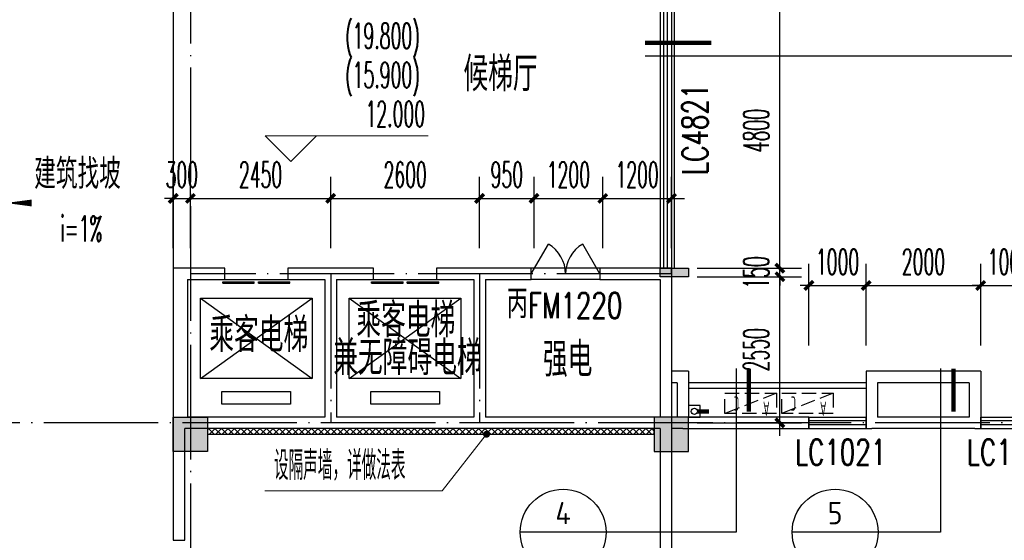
# Model space of a CAD drawing. Extents: x 1779708 to 7299578, y -1121471 to 88434.
# Tile 376 of 656: x 4757336 to 4774529, y -1037993 to -1028906. Entities that reach past the tile are written whole.
import ezdxf
from ezdxf.enums import TextEntityAlignment as Align

# ---------------------------------------------------------------- set-up
doc = ezdxf.new("R2010")
doc.units = 0
doc.header["$LTSCALE"] = 1000
doc.header["$MEASUREMENT"] = 0
doc.linetypes.add('DASH', pattern=[0.35, 0.25, -0.1])
doc.linetypes.add('DOTE', pattern=[2.42, 2, -0.2, 0.02, -0.2])
doc.layers.get('0').update_dxf_attribs({"linetype": 'CONTINUOUS'})
doc.layers.get('Defpoints').update_dxf_attribs({"linetype": 'CONTINUOUS'})
for name, color, linetype in [('11111111111111111111111111111', 50, 'DASH'), ('a-dims', 7, 'CONTINUOUS'), ('DIM_IDEN', 3, 'CONTINUOUS'), ('DIM_SYMB', 3, 'CONTINUOUS'), ('DIM_污水', 3, 'CONTINUOUS'), ('DOTE', 1, 'DOTE'), ('EVTR', 2, 'CONTINUOUS'), ('FUR', 9, 'CONTINUOUS'), ('P_PS_DIM', 1, 'CONTINUOUS'), ('PIPE-雨水', 4, 'CONTINUOUS'), ('PUB_DIM', 3, 'CONTINUOUS'), ('PUB_TEXT', 7, 'CONTINUOUS'), ('SPACE', 7, 'CONTINUOUS'), ('WALL', 255, 'CONTINUOUS'), ('WINDOW', 2, 'CONTINUOUS'), ('WINDOW_TEXT', 7, 'CONTINUOUS'), ('修改', 6, 'CONTINUOUS'), ('墙柱', 2, 'CONTINUOUS'), ('室外构件', 4, 'CONTINUOUS'), ('栏杆', 6, 'CONTINUOUS'), ('看线', 3, 'CONTINUOUS'), ('空调机位表示', 70, 'CONTINUOUS')]:
    doc.layers.add(name, color=color, linetype=linetype)
doc.layers.add('DIM_ELEV', color=3, linetype='CONTINUOUS', lineweight=13)
doc.styles.add('_TCH_DIM', font='SIMPLEX.shx', dxfattribs={"width": 0.7, "bigfont": 'GBCBIG.shx'})
doc.styles.add('_TCH_DIM_T3', font='SIMPLEX.shx', dxfattribs={"width": 0.494118, "bigfont": 'GBCBIG.shx'})
doc.styles.add('_TCH_SPACE', font='SIMPLEX', dxfattribs={"height": 5, "bigfont": 'GBCBIG'})
doc.styles.add('_TCH_WINDOW', font='SIMPLEX', dxfattribs={"height": 3.5, "bigfont": 'GBCBIG'})
doc.styles.get("Standard").update_dxf_attribs({"font": 'GBENOR', "bigfont": 'GBCBIG'})
doc.dimstyles.new('_TCH_ARCH&&150', dxfattribs={"dimtxt": 446.25, "dimasz": 150, "dimexe": 375, "dimexo": 450, "dimgap": 189.375, "dimtad": 1, "dimdec": 0, "dimzin": 0, "dimdsep": 46, "dimtxsty": '_TCH_DIM_T3', "dimblk": 'ARCHTICK', "dimcen": 0.09, "dimdle": 225, "dimclrt": 7, "dimazin": 2, "dimtfac": 1, "dimtdec": 0, "dimtix": 1, "dimtmove": 2, "dimatfit": 3, "dimfxl": 250, "dimtolj": 1, "dimtzin": 0, "dimarcsym": 0})

# ---------------------------------------------------------------- blocks, each defined once
blk = doc.blocks.new('A$C159220C3')
at = {"layer": 'DOTE'}
for p, q in [((68000, 149200), (68000, 7200)), ((76400, 149200), (76400, 7200)), ((86800, 34100), (59600, 34100))]:
    blk.add_line(p, q, dxfattribs=at)
blk = doc.blocks.new('A$C606A0922')
at = {"layer": '墙柱'}
h = blk.add_hatch(color=256, dxfattribs=at)
h.paths.add_polyline_path([(24950, 87000), (25450, 87000), (25450, 87500), (24950, 87500)])
h.paths.add_polyline_path([(66900, 125200), (67500, 125200), (67500, 124600), (66900, 124600)])
h.paths.add_polyline_path([(16600, 125200), (17100, 125200), (17100, 124700), (16600, 124700)])
h.paths.add_polyline_path([(27130, 122900), (27130, 122600), (26430, 122600), (26430, 122900)])
h.paths.add_polyline_path([(54500, 138000), (55000, 138000), (55000, 137500), (54500, 137500)])
h.paths.add_polyline_path([(16600, 87000), (17100, 87000), (17100, 87500), (16600, 87500)])
h.paths.add_polyline_path([(42000, 96300), (42500, 96300), (42500, 96800), (42000, 96800)])
h.paths.add_polyline_path([(58500, 105100), (59000, 105100), (59000, 105600), (58500, 105600)])
h.paths.add_polyline_path([(13000, 93250), (13500, 93250), (13500, 93750), (13000, 93750)])
h.paths.add_polyline_path([(66700, 100900), (67200, 100900), (67200, 101400), (66700, 101400)])
h.paths.add_polyline_path([(20700, 118600), (21200, 118600), (21200, 118100), (20700, 118100)])
h.paths.add_polyline_path([(20700, 112000), (21200, 112000), (21200, 111500), (20700, 111500)])
h.paths.add_polyline_path([(13000, 106150), (13500, 106150), (13500, 105650), (13000, 105650)])
h.paths.add_polyline_path([(20700, 99800), (21200, 99800), (21200, 100300), (20700, 100300)])
h.paths.add_polyline_path([(13000, 87000), (13500, 87000), (13500, 87500), (13000, 87500)])
h.paths.add_polyline_path([(74900, 125200), (75600, 125200), (75600, 124600), (74900, 124600)])
h.paths.add_polyline_path([(54900, 113500), (54400, 113500), (54400, 113000), (54900, 113000)])
h.paths.add_polyline_path([(74900, 96300), (75600, 96300), (75600, 96800), (74900, 96800)])
h.paths.add_polyline_path([(500, 93250), (1000, 93250), (1000, 93750), (500, 93750)])
h.paths.add_polyline_path([(500, 106150), (1000, 106150), (1000, 105650), (500, 105650)])
h.paths.add_polyline_path([(8400, 125200), (8900, 125200), (8900, 124700), (8400, 124700)])
h.paths.add_polyline_path([(66900, 113600), (67500, 113600), (67500, 113000), (66900, 113000)])
h.paths.add_polyline_path([(74900, 113000), (75600, 113000), (75600, 113600), (74900, 113600)])
h.paths.add_polyline_path([(58500, 113000), (59100, 113000), (59100, 113600), (58500, 113600)])
h.paths.add_polyline_path([(66700, 105100), (67200, 105100), (67200, 105600), (66700, 105600)])
h.paths.add_polyline_path([(54400, 105100), (54900, 105100), (54900, 105600), (54400, 105600)])
h.paths.add_polyline_path([(50150, 125200), (50650, 125200), (50650, 124700), (50150, 124700)])
h.paths.add_polyline_path([(46200, 87000), (46700, 87000), (46700, 87500), (46200, 87500)])
h.paths.add_polyline_path([(42500, 99800), (42000, 99800), (42000, 100300), (42500, 100300)])
h.paths.add_polyline_path([(42500, 87000), (42000, 87000), (42000, 87500), (42500, 87500)])
h.paths.add_polyline_path([(24900, 99800), (25400, 99800), (25400, 100300), (24900, 100300)])
h.paths.add_polyline_path([(20700, 106150), (21200, 106150), (21200, 105650), (20700, 105650)])
h.paths.add_polyline_path([(13000, 100300), (13500, 100300), (13500, 99800), (13000, 99800)])
h.paths.add_polyline_path([(16600, 112000), (17100, 112000), (17100, 111500), (16600, 111500)])
h.paths.add_polyline_path([(8200, 112000), (8700, 112000), (8700, 111500), (8200, 111500)])
h.paths.add_polyline_path([(500, 112000), (1000, 112000), (1000, 111500), (500, 111500)])
h.paths.add_polyline_path([(16600, 118600), (17100, 118600), (17100, 118100), (16600, 118100)])
h.paths.add_polyline_path([(8400, 118700), (8900, 118700), (8900, 118100), (8400, 118100)])
h.paths.add_polyline_path([(74900, 99500), (75600, 99500), (75600, 100000), (74900, 100000)])
h.paths.add_polyline_path([(75100, 87000), (75600, 87000), (75600, 87500), (75100, 87500)])
h.paths.add_polyline_path([(66900, 96200), (67500, 96200), (67500, 96800), (66900, 96800)])
h.paths.add_polyline_path([(66950, 87000), (67450, 87000), (67450, 87500), (66950, 87500)])
h.paths.add_polyline_path([(58500, 96200), (59100, 96200), (59100, 96800), (58500, 96800)])
h.paths.add_polyline_path([(58550, 87000), (59050, 87000), (59050, 87500), (58550, 87500)])
h.paths.add_polyline_path([(50150, 99800), (50650, 99800), (50650, 100300), (50150, 100300)])
h.paths.add_polyline_path([(50150, 96300), (50650, 96300), (50650, 96800), (50150, 96800)])
h.paths.add_polyline_path([(50150, 87000), (50650, 87000), (50650, 87500), (50150, 87500)])
h.paths.add_polyline_path([(33100, 99800), (33600, 99800), (33600, 100300), (33100, 100300)])
h.paths.add_polyline_path([(33100, 96300), (33600, 96300), (33600, 96800), (33100, 96800)])
h.paths.add_polyline_path([(24900, 96300), (25400, 96300), (25400, 96800), (24900, 96800)])
h.paths.add_polyline_path([(500, 99800), (1000, 99800), (1000, 100300), (500, 100300)])
h.paths.add_polyline_path([(16600, 96300), (17100, 96300), (17100, 96800), (16600, 96800)])
h.paths.add_polyline_path([(33100, 87000), (33600, 87000), (33600, 87500), (33100, 87500)])
h.paths.add_polyline_path([(500, 87000), (1000, 87000), (1000, 87500), (500, 87500)])
h.paths.add_polyline_path([(74900, 128700), (75600, 128700), (75600, 128200), (74900, 128200)])
h.paths.add_polyline_path([(74900, 138000), (75600, 138000), (75600, 137500), (74900, 137500)])
h.paths.add_polyline_path([(66950, 128700), (67450, 128700), (67450, 128200), (66950, 128200)])
h.paths.add_polyline_path([(66950, 138000), (67450, 138000), (67450, 137500), (66950, 137500)])
h.paths.add_polyline_path([(58500, 125200), (59100, 125200), (59100, 124600), (58500, 124600)])
h.paths.add_polyline_path([(58550, 128700), (59050, 128700), (59050, 128200), (58550, 128200)])
h.paths.add_polyline_path([(58550, 138000), (59050, 138000), (59050, 137500), (58550, 137500)])
h.paths.add_polyline_path([(50150, 128700), (50650, 128700), (50650, 128200), (50150, 128200)])
h.paths.add_polyline_path([(50150, 138000), (50650, 138000), (50650, 137500), (50150, 137500)])
h.paths.add_polyline_path([(42000, 125200), (42500, 125200), (42500, 124700), (42000, 124700)])
h.paths.add_polyline_path([(42000, 128700), (42500, 128700), (42500, 128200), (42000, 128200)])
h.paths.add_polyline_path([(33100, 125200), (33600, 125200), (33600, 124700), (33100, 124700)])
h.paths.add_polyline_path([(25060, 125200), (25660, 125200), (25660, 124800), (25060, 124800)])
h.paths.add_polyline_path([(33100, 128700), (33600, 128700), (33600, 128200), (33100, 128200)])
h.paths.add_polyline_path([(24950, 128700), (25450, 128700), (25450, 128200), (24950, 128200)])
h.paths.add_polyline_path([(0, 125500), (700, 125500), (700, 125000), (0, 125000)])
h.paths.add_polyline_path([(0, 128700), (700, 128700), (700, 128200), (0, 128200)])
h.paths.add_polyline_path([(8150, 128700), (8650, 128700), (8650, 128200), (8150, 128200)])
h.paths.add_polyline_path([(16550, 128700), (17050, 128700), (17050, 128200), (16550, 128200)])
h.paths.add_polyline_path([(42000, 138000), (42500, 138000), (42500, 137500), (42000, 137500)])
h.paths.add_polyline_path([(33100, 138000), (33600, 138000), (33600, 137500), (33100, 137500)])
h.paths.add_polyline_path([(24950, 138000), (25450, 138000), (25450, 137500), (24950, 137500)])
h.paths.add_polyline_path([(16550, 138000), (17050, 138000), (17050, 137500), (16550, 137500)])
h.paths.add_polyline_path([(8150, 138000), (8650, 138000), (8650, 137500), (8150, 137500)])
h.paths.add_polyline_path([(0, 138000), (500, 138000), (500, 137500), (0, 137500)])
h.paths.add_polyline_path([(24950, 51000), (25450, 51000), (25450, 50500), (24950, 50500)])
h.paths.add_polyline_path([(66900, 12800), (67500, 12800), (67500, 13400), (66900, 13400)])
h.paths.add_polyline_path([(16600, 12800), (17100, 12800), (17100, 13300), (16600, 13300)])
h.paths.add_polyline_path([(27130, 15100), (27130, 15400), (26430, 15400), (26430, 15100)])
h.paths.add_polyline_path([(54500, 0), (55000, 0), (55000, 500), (54500, 500)])
h.paths.add_polyline_path([(16600, 51000), (17100, 51000), (17100, 50500), (16600, 50500)])
h.paths.add_polyline_path([(42000, 41700), (42500, 41700), (42500, 41200), (42000, 41200)])
h.paths.add_polyline_path([(58500, 32900), (59000, 32900), (59000, 32400), (58500, 32400)])
h.paths.add_polyline_path([(13000, 44750), (13500, 44750), (13500, 44250), (13000, 44250)])
h.paths.add_polyline_path([(66700, 37100), (67200, 37100), (67200, 36600), (66700, 36600)])
h.paths.add_polyline_path([(20700, 19400), (21200, 19400), (21200, 19900), (20700, 19900)])
h.paths.add_polyline_path([(20700, 26000), (21200, 26000), (21200, 26500), (20700, 26500)])
h.paths.add_polyline_path([(13000, 31850), (13500, 31850), (13500, 32350), (13000, 32350)])
h.paths.add_polyline_path([(20700, 38200), (21200, 38200), (21200, 37700), (20700, 37700)])
h.paths.add_polyline_path([(13000, 51000), (13500, 51000), (13500, 50500), (13000, 50500)])
h.paths.add_polyline_path([(74900, 12800), (75600, 12800), (75600, 13400), (74900, 13400)])
h.paths.add_polyline_path([(54900, 24500), (54400, 24500), (54400, 25000), (54900, 25000)])
h.paths.add_polyline_path([(74900, 41700), (75600, 41700), (75600, 41200), (74900, 41200)])
h.paths.add_polyline_path([(500, 44750), (1000, 44750), (1000, 44250), (500, 44250)])
h.paths.add_polyline_path([(500, 31850), (1000, 31850), (1000, 32350), (500, 32350)])
h.paths.add_polyline_path([(8400, 12800), (8900, 12800), (8900, 13300), (8400, 13300)])
h.paths.add_polyline_path([(66900, 24400), (67500, 24400), (67500, 25000), (66900, 25000)])
h.paths.add_polyline_path([(74900, 25000), (75600, 25000), (75600, 24400), (74900, 24400)])
h.paths.add_polyline_path([(58500, 25000), (59100, 25000), (59100, 24400), (58500, 24400)])
h.paths.add_polyline_path([(66700, 32900), (67200, 32900), (67200, 32400), (66700, 32400)])
h.paths.add_polyline_path([(54400, 32900), (54900, 32900), (54900, 32400), (54400, 32400)])
h.paths.add_polyline_path([(50150, 12800), (50650, 12800), (50650, 13300), (50150, 13300)])
h.paths.add_polyline_path([(46200, 51000), (46700, 51000), (46700, 50500), (46200, 50500)])
h.paths.add_polyline_path([(42500, 38200), (42000, 38200), (42000, 37700), (42500, 37700)])
h.paths.add_polyline_path([(42500, 51000), (42000, 51000), (42000, 50500), (42500, 50500)])
h.paths.add_polyline_path([(24900, 38200), (25400, 38200), (25400, 37700), (24900, 37700)])
h.paths.add_polyline_path([(20700, 31850), (21200, 31850), (21200, 32350), (20700, 32350)])
h.paths.add_polyline_path([(13000, 37700), (13500, 37700), (13500, 38200), (13000, 38200)])
h.paths.add_polyline_path([(16600, 26000), (17100, 26000), (17100, 26500), (16600, 26500)])
h.paths.add_polyline_path([(8200, 26000), (8700, 26000), (8700, 26500), (8200, 26500)])
h.paths.add_polyline_path([(500, 26000), (1000, 26000), (1000, 26500), (500, 26500)])
h.paths.add_polyline_path([(16600, 19400), (17100, 19400), (17100, 19900), (16600, 19900)])
h.paths.add_polyline_path([(8400, 19300), (8900, 19300), (8900, 19900), (8400, 19900)])
h.paths.add_polyline_path([(74900, 38500), (75600, 38500), (75600, 38000), (74900, 38000)])
h.paths.add_polyline_path([(75100, 51000), (75600, 51000), (75600, 50500), (75100, 50500)])
h.paths.add_polyline_path([(66900, 41800), (67500, 41800), (67500, 41200), (66900, 41200)])
h.paths.add_polyline_path([(66950, 51000), (67450, 51000), (67450, 50500), (66950, 50500)])
h.paths.add_polyline_path([(58500, 41800), (59100, 41800), (59100, 41200), (58500, 41200)])
h.paths.add_polyline_path([(58550, 51000), (59050, 51000), (59050, 50500), (58550, 50500)])
h.paths.add_polyline_path([(50150, 38200), (50650, 38200), (50650, 37700), (50150, 37700)])
h.paths.add_polyline_path([(50150, 41700), (50650, 41700), (50650, 41200), (50150, 41200)])
h.paths.add_polyline_path([(50150, 51000), (50650, 51000), (50650, 50500), (50150, 50500)])
h.paths.add_polyline_path([(33100, 38200), (33600, 38200), (33600, 37700), (33100, 37700)])
h.paths.add_polyline_path([(33100, 41700), (33600, 41700), (33600, 41200), (33100, 41200)])
h.paths.add_polyline_path([(24900, 41700), (25400, 41700), (25400, 41200), (24900, 41200)])
h.paths.add_polyline_path([(500, 38200), (1000, 38200), (1000, 37700), (500, 37700)])
h.paths.add_polyline_path([(16600, 41700), (17100, 41700), (17100, 41200), (16600, 41200)])
h.paths.add_polyline_path([(33100, 51000), (33600, 51000), (33600, 50500), (33100, 50500)])
h.paths.add_polyline_path([(500, 51000), (1000, 51000), (1000, 50500), (500, 50500)])
h.paths.add_polyline_path([(74900, 9300), (75600, 9300), (75600, 9800), (74900, 9800)])
h.paths.add_polyline_path([(74900, 0), (75600, 0), (75600, 500), (74900, 500)])
h.paths.add_polyline_path([(66950, 9300), (67450, 9300), (67450, 9800), (66950, 9800)])
h.paths.add_polyline_path([(66950, 0), (67450, 0), (67450, 500), (66950, 500)])
h.paths.add_polyline_path([(58500, 12800), (59100, 12800), (59100, 13400), (58500, 13400)])
h.paths.add_polyline_path([(58550, 9300), (59050, 9300), (59050, 9800), (58550, 9800)])
h.paths.add_polyline_path([(58550, 0), (59050, 0), (59050, 500), (58550, 500)])
h.paths.add_polyline_path([(50150, 9300), (50650, 9300), (50650, 9800), (50150, 9800)])
h.paths.add_polyline_path([(50150, 0), (50650, 0), (50650, 500), (50150, 500)])
h.paths.add_polyline_path([(42000, 12800), (42500, 12800), (42500, 13300), (42000, 13300)])
h.paths.add_polyline_path([(42000, 9300), (42500, 9300), (42500, 9800), (42000, 9800)])
h.paths.add_polyline_path([(33100, 12800), (33600, 12800), (33600, 13300), (33100, 13300)])
h.paths.add_polyline_path([(25060, 12800), (25660, 12800), (25660, 13200), (25060, 13200)])
h.paths.add_polyline_path([(33100, 9300), (33600, 9300), (33600, 9800), (33100, 9800)])
h.paths.add_polyline_path([(24950, 9300), (25450, 9300), (25450, 9800), (24950, 9800)])
h.paths.add_polyline_path([(0, 12500), (700, 12500), (700, 13000), (0, 13000)])
h.paths.add_polyline_path([(0, 9300), (700, 9300), (700, 9800), (0, 9800)])
h.paths.add_polyline_path([(8150, 9300), (8650, 9300), (8650, 9800), (8150, 9800)])
h.paths.add_polyline_path([(16550, 9300), (17050, 9300), (17050, 9800), (16550, 9800)])
h.paths.add_polyline_path([(42000, 0), (42500, 0), (42500, 500), (42000, 500)])
h.paths.add_polyline_path([(33100, 0), (33600, 0), (33600, 500), (33100, 500)])
h.paths.add_polyline_path([(24950, 0), (25450, 0), (25450, 500), (24950, 500)])
h.paths.add_polyline_path([(16550, 0), (17050, 0), (17050, 500), (16550, 500)])
h.paths.add_polyline_path([(8150, 0), (8650, 0), (8650, 500), (8150, 500)])
h.paths.add_polyline_path([(0, 0), (500, 0), (500, 500), (0, 500)])
for points in [[(58500, 25000), (59100, 25000), (59100, 24400), (58500, 24400)], [(66900, 24400), (67500, 24400), (67500, 25000), (66900, 25000)]]:
    blk.add_lwpolyline(points, close=True, dxfattribs=at)
blk = doc.blocks.new('A$C46E9187A')
at = {"layer": '空调机位表示', "linetype": 'DASH'}
blk.add_lwpolyline([(0, 0), (0, 350), (900, 350), (900, 0)], close=True, dxfattribs=at)
blk.add_lwpolyline([(0, 0), (900, 350)], dxfattribs=at)
at = {"layer": '空调机位表示', "width": 0.6}
for s, p in [('A', (118, 145)), ('C', (651, 55))]:
    blk.add_text(s, height=250, dxfattribs=at).set_placement(p)
blk = doc.blocks.new('a1')
at = {"layer": '11111111111111111111111111111'}
for p, q in [((59122, 49136), (59122, 48936)), ((59322, 49136), (59122, 49136)), ((59322, 48936), (59322, 49136)), ((59122, 48936), (59322, 48936))]:
    blk.add_line(p, q, dxfattribs=at)
blk = doc.blocks.new('$DorLib2D$00000127')
at = {"color": 0, "linetype": 'Continuous'}
for p, q in [((-0.033, 0.795, -93.75), (-0.533, 0.795, -93.75)), ((-0.533, 0.795, -93.75), (-0.533, 0.69, -93.75)), ((-0.033, 0.795, -93.75), (-0.033, 0.69, -93.75)), ((0.033, 0.795, -93.75), (0.033, 0.69, -93.75)), ((0.533, 0.795, -93.75), (0.033, 0.795, -93.75)), ((0.533, 0.795, -93.75), (0.533, 0.69, -93.75)), ((-0.033, 0.69, -93.75), (-0.533, 0.69, -93.75)), ((0.533, 0.69, -93.75), (0.033, 0.69, -93.75)), ((0.5, 0.5, -93.75), (-0.5, 0.5, -93.75))]:
    blk.add_line(p, q, dxfattribs=at)
blk = doc.blocks.new('$DorLib2D$00000231')
at = {"color": 0}
for p, q in [((-0.5, 0), (-0.25, 0.433)), ((0.5, 0), (0.25, 0.433))]:
    blk.add_line(p, q, dxfattribs=at)
for centre, start, end in [((-0.5, 0), 0, 60), ((0.5, 0), 120, 180)]:
    blk.add_arc(centre, 0.5, start, end, dxfattribs=at)
blk = doc.blocks.new('$WINLIB2D$00000001')
at = {"color": 0}
for points in [[(-0.5, 0.5), (-0.5, -0.5)], [(-0.5, 0.5), (0.5, 0.5)], [(0.5, -0.5), (0.5, 0.5)], [(0.5, 0.1667), (-0.5, 0.1667)], [(0.5, -0.1667), (-0.5, -0.1667)], [(-0.5, -0.5), (0.5, -0.5)]]:
    blk.add_lwpolyline(points, dxfattribs=at)
blk = doc.blocks.new('_ArchTick')
at = {"color": 0, "linetype": 'ByBlock', "const_width": 0.4}
blk.add_lwpolyline([(-0.5, -0.5), (0.5, 0.5)], dxfattribs=at)
blk = doc.blocks.new('*D5615')
at = {"layer": 'Defpoints', "color": 0, "transparency": 16777216}
for p in [(4760317, -1032025), (4760017, -1033343), (4760317, -1033343)]:
    blk.add_point(p, dxfattribs=at)
at = {"layer": 'PUB_DIM', "color": 0, "lineweight": -2, "transparency": 16777216}
for p, q in [((4760017, -1032893), (4760017, -1031650)), ((4760317, -1032893), (4760317, -1031650)), ((4760017, -1032025), (4759867, -1032025)), ((4760017, -1032025), (4760317, -1032025)), ((4760317, -1032025), (4760467, -1032025))]:
    blk.add_line(p, q, dxfattribs=at)
at = {"layer": 'PUB_DIM', "color": 0, "lineweight": -2, "transparency": 16777216, "xscale": 150, "yscale": 150, "zscale": 150}
blk.add_blockref('_ArchTick', (4760017, -1032025), dxfattribs=at)
at = {"layer": 'PUB_DIM', "color": 0, "lineweight": -2, "transparency": 16777216, "xscale": 150, "yscale": 150, "zscale": 150, "rotation": 180}
blk.add_blockref('_ArchTick', (4760317, -1032025), dxfattribs=at)
at = {"layer": 'PUB_DIM', "color": 7, "transparency": 16777216, "insert": (4760167, -1031613), "char_height": 446.2, "attachment_point": 5, "style": '_TCH_DIM_T3'}
blk.add_mtext('\\A1;300', dxfattribs=at)
blk = doc.blocks.new('*D5616')
at = {"layer": 'Defpoints', "color": 0, "transparency": 16777216}
for p in [(4762767, -1032025), (4760317, -1033343), (4762767, -1033343)]:
    blk.add_point(p, dxfattribs=at)
at = {"layer": 'PUB_DIM', "color": 0, "lineweight": -2, "transparency": 16777216}
for p, q in [((4760317, -1032893), (4760317, -1031650)), ((4762767, -1032893), (4762767, -1031650)), ((4760092, -1032025), (4762992, -1032025))]:
    blk.add_line(p, q, dxfattribs=at)
at = {"layer": 'PUB_DIM', "color": 0, "lineweight": -2, "transparency": 16777216, "xscale": 150, "yscale": 150, "zscale": 150, "rotation": 180}
blk.add_blockref('_ArchTick', (4760317, -1032025), dxfattribs=at)
at = {"layer": 'PUB_DIM', "color": 0, "lineweight": -2, "transparency": 16777216, "xscale": 150, "yscale": 150, "zscale": 150}
blk.add_blockref('_ArchTick', (4762767, -1032025), dxfattribs=at)
at = {"layer": 'PUB_DIM', "color": 7, "transparency": 16777216, "insert": (4761542, -1031613), "char_height": 446.2, "attachment_point": 5, "style": '_TCH_DIM_T3'}
blk.add_mtext('\\A1;2450', dxfattribs=at)
blk = doc.blocks.new('*D5617')
at = {"layer": 'Defpoints', "color": 0, "transparency": 16777216}
for p in [(4765367, -1032025), (4762767, -1033343), (4765367, -1033343)]:
    blk.add_point(p, dxfattribs=at)
at = {"layer": 'PUB_DIM', "color": 0, "lineweight": -2, "transparency": 16777216}
for p, q in [((4762767, -1032893), (4762767, -1031650)), ((4765367, -1032893), (4765367, -1031650)), ((4762542, -1032025), (4765592, -1032025))]:
    blk.add_line(p, q, dxfattribs=at)
at = {"layer": 'PUB_DIM', "color": 0, "lineweight": -2, "transparency": 16777216, "xscale": 150, "yscale": 150, "zscale": 150, "rotation": 180}
blk.add_blockref('_ArchTick', (4762767, -1032025), dxfattribs=at)
at = {"layer": 'PUB_DIM', "color": 0, "lineweight": -2, "transparency": 16777216, "xscale": 150, "yscale": 150, "zscale": 150}
blk.add_blockref('_ArchTick', (4765367, -1032025), dxfattribs=at)
at = {"layer": 'PUB_DIM', "color": 7, "transparency": 16777216, "insert": (4764067, -1031613), "char_height": 446.2, "attachment_point": 5, "style": '_TCH_DIM_T3'}
blk.add_mtext('\\A1;2600', dxfattribs=at)
blk = doc.blocks.new('*D5618')
at = {"layer": 'Defpoints', "color": 0, "transparency": 16777216}
for p in [(4766317, -1032025), (4765367, -1033343), (4766317, -1033343)]:
    blk.add_point(p, dxfattribs=at)
at = {"layer": 'PUB_DIM', "color": 0, "lineweight": -2, "transparency": 16777216}
for p, q in [((4765367, -1032893), (4765367, -1031650)), ((4766317, -1032893), (4766317, -1031650)), ((4765142, -1032025), (4766542, -1032025))]:
    blk.add_line(p, q, dxfattribs=at)
at = {"layer": 'PUB_DIM', "color": 0, "lineweight": -2, "transparency": 16777216, "xscale": 150, "yscale": 150, "zscale": 150, "rotation": 180}
blk.add_blockref('_ArchTick', (4765367, -1032025), dxfattribs=at)
at = {"layer": 'PUB_DIM', "color": 0, "lineweight": -2, "transparency": 16777216, "xscale": 150, "yscale": 150, "zscale": 150}
blk.add_blockref('_ArchTick', (4766317, -1032025), dxfattribs=at)
at = {"layer": 'PUB_DIM', "color": 7, "transparency": 16777216, "insert": (4765842, -1031613), "char_height": 446.2, "attachment_point": 5, "style": '_TCH_DIM_T3'}
blk.add_mtext('\\A1;950', dxfattribs=at)
blk = doc.blocks.new('*D5619')
at = {"layer": 'Defpoints', "color": 0, "transparency": 16777216}
for p in [(4767517, -1032025), (4766317, -1033343), (4767517, -1033343)]:
    blk.add_point(p, dxfattribs=at)
at = {"layer": 'PUB_DIM', "color": 0, "lineweight": -2, "transparency": 16777216}
for p, q in [((4766317, -1032893), (4766317, -1031650)), ((4767517, -1032893), (4767517, -1031650)), ((4766092, -1032025), (4767742, -1032025))]:
    blk.add_line(p, q, dxfattribs=at)
at = {"layer": 'PUB_DIM', "color": 0, "lineweight": -2, "transparency": 16777216, "xscale": 150, "yscale": 150, "zscale": 150, "rotation": 180}
blk.add_blockref('_ArchTick', (4766317, -1032025), dxfattribs=at)
at = {"layer": 'PUB_DIM', "color": 0, "lineweight": -2, "transparency": 16777216, "xscale": 150, "yscale": 150, "zscale": 150}
blk.add_blockref('_ArchTick', (4767517, -1032025), dxfattribs=at)
at = {"layer": 'PUB_DIM', "color": 7, "transparency": 16777216, "insert": (4766917, -1031613), "char_height": 446.2, "attachment_point": 5, "style": '_TCH_DIM_T3'}
blk.add_mtext('\\A1;1200', dxfattribs=at)
blk = doc.blocks.new('*D5620')
at = {"layer": 'Defpoints', "color": 0, "transparency": 16777216}
for p in [(4768717, -1032025), (4767517, -1033343), (4768717, -1033343)]:
    blk.add_point(p, dxfattribs=at)
at = {"layer": 'PUB_DIM', "color": 0, "lineweight": -2, "transparency": 16777216}
for p, q in [((4767517, -1032893), (4767517, -1031650)), ((4768717, -1032893), (4768717, -1031650)), ((4767292, -1032025), (4768942, -1032025))]:
    blk.add_line(p, q, dxfattribs=at)
at = {"layer": 'PUB_DIM', "color": 0, "lineweight": -2, "transparency": 16777216, "xscale": 150, "yscale": 150, "zscale": 150, "rotation": 180}
blk.add_blockref('_ArchTick', (4767517, -1032025), dxfattribs=at)
at = {"layer": 'PUB_DIM', "color": 0, "lineweight": -2, "transparency": 16777216, "xscale": 150, "yscale": 150, "zscale": 150}
blk.add_blockref('_ArchTick', (4768717, -1032025), dxfattribs=at)
at = {"layer": 'PUB_DIM', "color": 7, "transparency": 16777216, "insert": (4768117, -1031613), "char_height": 446.2, "attachment_point": 5, "style": '_TCH_DIM_T3'}
blk.add_mtext('\\A1;1200', dxfattribs=at)
blk = doc.blocks.new('*D5701')
at = {"layer": 'Defpoints', "color": 0, "transparency": 16777216}
for p in [(4772117, -1033545), (4771117, -1035043), (4772117, -1035043)]:
    blk.add_point(p, dxfattribs=at)
at = {"layer": 'PUB_DIM', "color": 0, "lineweight": -2, "transparency": 16777216}
for p, q in [((4771117, -1034593), (4771117, -1033170)), ((4772117, -1034593), (4772117, -1033170)), ((4771117, -1033545), (4770967, -1033545)), ((4771117, -1033545), (4772117, -1033545)), ((4772117, -1033545), (4772267, -1033545))]:
    blk.add_line(p, q, dxfattribs=at)
at = {"layer": 'PUB_DIM', "color": 0, "lineweight": -2, "transparency": 16777216, "xscale": 150, "yscale": 150, "zscale": 150}
blk.add_blockref('_ArchTick', (4771117, -1033545), dxfattribs=at)
at = {"layer": 'PUB_DIM', "color": 0, "lineweight": -2, "transparency": 16777216, "xscale": 150, "yscale": 150, "zscale": 150, "rotation": 180}
blk.add_blockref('_ArchTick', (4772117, -1033545), dxfattribs=at)
at = {"layer": 'PUB_DIM', "color": 7, "transparency": 16777216, "insert": (4771617, -1033132), "char_height": 446.2, "attachment_point": 5, "style": '_TCH_DIM_T3'}
blk.add_mtext('\\A1;1000', dxfattribs=at)
blk = doc.blocks.new('*D5702')
at = {"layer": 'Defpoints', "color": 0, "transparency": 16777216}
for p in [(4774117, -1033545), (4772117, -1035043), (4774117, -1035043)]:
    blk.add_point(p, dxfattribs=at)
at = {"layer": 'PUB_DIM', "color": 0, "lineweight": -2, "transparency": 16777216}
for p, q in [((4772117, -1034593), (4772117, -1033170)), ((4774117, -1034593), (4774117, -1033170)), ((4771892, -1033545), (4774342, -1033545))]:
    blk.add_line(p, q, dxfattribs=at)
at = {"layer": 'PUB_DIM', "color": 0, "lineweight": -2, "transparency": 16777216, "xscale": 150, "yscale": 150, "zscale": 150, "rotation": 180}
blk.add_blockref('_ArchTick', (4772117, -1033545), dxfattribs=at)
at = {"layer": 'PUB_DIM', "color": 0, "lineweight": -2, "transparency": 16777216, "xscale": 150, "yscale": 150, "zscale": 150}
blk.add_blockref('_ArchTick', (4774117, -1033545), dxfattribs=at)
at = {"layer": 'PUB_DIM', "color": 7, "transparency": 16777216, "insert": (4773117, -1033132), "char_height": 446.2, "attachment_point": 5, "style": '_TCH_DIM_T3'}
blk.add_mtext('\\A1;2000', dxfattribs=at)
blk = doc.blocks.new('*D5703')
at = {"layer": 'Defpoints', "color": 0, "transparency": 16777216}
for p in [(4775117, -1033545), (4774117, -1035043), (4775117, -1035043)]:
    blk.add_point(p, dxfattribs=at)
at = {"layer": 'PUB_DIM', "color": 0, "lineweight": -2, "transparency": 16777216}
for p, q in [((4774117, -1034593), (4774117, -1033170)), ((4775117, -1034593), (4775117, -1033170)), ((4774117, -1033545), (4773967, -1033545)), ((4774117, -1033545), (4775117, -1033545)), ((4775117, -1033545), (4775267, -1033545))]:
    blk.add_line(p, q, dxfattribs=at)
at = {"layer": 'PUB_DIM', "color": 0, "lineweight": -2, "transparency": 16777216, "xscale": 150, "yscale": 150, "zscale": 150}
blk.add_blockref('_ArchTick', (4774117, -1033545), dxfattribs=at)
at = {"layer": 'PUB_DIM', "color": 0, "lineweight": -2, "transparency": 16777216, "xscale": 150, "yscale": 150, "zscale": 150, "rotation": 180}
blk.add_blockref('_ArchTick', (4775117, -1033545), dxfattribs=at)
at = {"layer": 'PUB_DIM', "color": 7, "transparency": 16777216, "insert": (4774617, -1033132), "char_height": 446.2, "attachment_point": 5, "style": '_TCH_DIM_T3'}
blk.add_mtext('\\A1;1000', dxfattribs=at)
blk = doc.blocks.new('*D6742')
at = {"layer": 'Defpoints', "color": 0, "transparency": 16777216}
for p in [(4768717, -1033393), (4770610, -1033393), (4768717, -1035943)]:
    blk.add_point(p, dxfattribs=at)
at = {"layer": 'PUB_DIM', "color": 0, "lineweight": -2, "transparency": 16777216}
for p, q in [((4770610, -1036168), (4770610, -1033168)), ((4769167, -1033393), (4770985, -1033393)), ((4769167, -1035943), (4770985, -1035943))]:
    blk.add_line(p, q, dxfattribs=at)
at = {"layer": 'PUB_DIM', "color": 0, "lineweight": -2, "transparency": 16777216, "xscale": 150, "yscale": 150, "zscale": 150}
for p, rotation in [((4770610, -1033393), 90), ((4770610, -1035943), 270)]:
    blk.add_blockref('_ArchTick', p, dxfattribs=dict(at, rotation=rotation))
at = {"layer": 'PUB_DIM', "color": 7, "transparency": 16777216, "insert": (4770197, -1034668), "char_height": 446.2, "attachment_point": 5, "rotation": 90, "style": '_TCH_DIM_T3'}
blk.add_mtext('\\A1;2550', dxfattribs=at)
blk = doc.blocks.new('*D6743')
at = {"layer": 'Defpoints', "color": 0, "transparency": 16777216}
for p in [(4768717, -1033243), (4770610, -1033243), (4768717, -1033393)]:
    blk.add_point(p, dxfattribs=at)
at = {"layer": 'PUB_DIM', "color": 0, "lineweight": -2, "transparency": 16777216}
for p, q in [((4770610, -1033243), (4770610, -1033093)), ((4769167, -1033243), (4770985, -1033243)), ((4770610, -1033393), (4770610, -1033243)), ((4769167, -1033393), (4770985, -1033393)), ((4770610, -1033393), (4770610, -1033543))]:
    blk.add_line(p, q, dxfattribs=at)
at = {"layer": 'PUB_DIM', "color": 0, "lineweight": -2, "transparency": 16777216, "xscale": 150, "yscale": 150, "zscale": 150}
for p, rotation in [((4770610, -1033243), 270), ((4770610, -1033393), 90)]:
    blk.add_blockref('_ArchTick', p, dxfattribs=dict(at, rotation=rotation))
at = {"layer": 'PUB_DIM', "color": 7, "transparency": 16777216, "insert": (4770197, -1033318), "char_height": 446.2, "attachment_point": 5, "rotation": 90, "style": '_TCH_DIM_T3'}
blk.add_mtext('\\A1;150', dxfattribs=at)
blk = doc.blocks.new('*D6744')
at = {"layer": 'Defpoints', "color": 0, "transparency": 16777216}
for p in [(4768717, -1028443), (4770610, -1028443), (4768717, -1033243)]:
    blk.add_point(p, dxfattribs=at)
at = {"layer": 'PUB_DIM', "color": 0, "lineweight": -2, "transparency": 16777216}
for p, q in [((4770610, -1033468), (4770610, -1028218)), ((4769167, -1028443), (4770985, -1028443)), ((4769167, -1033243), (4770985, -1033243))]:
    blk.add_line(p, q, dxfattribs=at)
at = {"layer": 'PUB_DIM', "color": 0, "lineweight": -2, "transparency": 16777216, "xscale": 150, "yscale": 150, "zscale": 150}
for p, rotation in [((4770610, -1028443), 90), ((4770610, -1033243), 270)]:
    blk.add_blockref('_ArchTick', p, dxfattribs=dict(at, rotation=rotation))
at = {"layer": 'PUB_DIM', "color": 7, "transparency": 16777216, "insert": (4770197, -1030843), "char_height": 446.2, "attachment_point": 5, "rotation": 90, "style": '_TCH_DIM_T3'}
blk.add_mtext('\\A1;4800', dxfattribs=at)

msp = doc.modelspace()

# ---------------------------------------------------------------- hatches: boundary and pattern name
at = {"layer": 'FUR'}
h = msp.add_hatch(dxfattribs=at)
h.set_pattern_fill('ANSI37', color=9, scale=50, style=0)
h.set_pattern_definition([(315, (126150, -1983686.63), (-56.1266008, -56.1266008), []), (225, (126150, -1983686.63), (-56.1266008, 56.1266008), [])])
h.paths.add_polyline_path([(4768417.1, -1036143.3), (4768417.1, -1036043.3), (4760617.1, -1036043.3), (4760617.1, -1036143.3)])
at = {"layer": 'WALL'}
msp.add_hatch(color=256, dxfattribs=at).paths.add_polyline_path([(4768517.1, -1033393.3), (4768517.1, -1033243.3), (4769017.1, -1033243.3), (4769017.1, -1033393.3)])

# ---------------------------------------------------------------- linework, layer by layer
at = {"layer": 'DIM_ELEV'}
for p, q in [((4762069.9, -1031383), (4761619.9, -1030933)), ((4761619.9, -1030933), (4764469.9, -1030933)), ((4762069.9, -1031383), (4762519.9, -1030933)), ((4765487.9, -1036143.3), (4764710.8, -1037131.1)), ((4764710.8, -1037131.1), (4761618.3, -1037131.1))]:
    msp.add_line(p, q, dxfattribs=at)
at = {"layer": 'DIM_ELEV', "const_width": 60}
msp.add_lwpolyline([(4765506.5, -1036119.7, 1), (4765469.4, -1036166.9, 1)], format="xyb", close=True, dxfattribs=at)
at = {"layer": 'DIM_IDEN'}
for p, q in [((4768257.9, -1029537), (4784619, -1029537)), ((4769844.8, -1034997.1), (4769844.8, -1037852.5)), ((4773416.7, -1034997.1), (4773416.7, -1037852.5)), ((4767574.9, -1037852.5), (4766074.9, -1037852.5)), ((4769844.8, -1037852.5), (4767574.9, -1037852.5)), ((4772324, -1037852.5), (4770824, -1037852.5)), ((4773416.7, -1037852.5), (4772324, -1037852.5))]:
    msp.add_line(p, q, dxfattribs=at)
at = {"layer": 'DIM_IDEN', "const_width": 75}
for points in [[(4768257.9, -1029312), (4769410.6, -1029312)], [(4770069.8, -1034997.1), (4770069.8, -1035747.1)], [(4773641.7, -1034997.1), (4773641.7, -1035747.1)]]:
    msp.add_lwpolyline(points, dxfattribs=at)
at = {"layer": 'DIM_IDEN'}
for centre in [(4766824.9, -1037852.5), (4771574, -1037852.5)]:
    msp.add_circle(centre, 750, dxfattribs=at)
at = {"layer": 'DIM_SYMB'}
msp.add_lwpolyline([(4759180.5, -1032105.6, 0, 0, 0), (4757095.6, -1032105.6, 0, 120, 0), (4757545.6, -1032105.6, 0, 0, 0)], format="xyseb", dxfattribs=at)
at = {"layer": 'DIM_污水', "color": 7}
msp.add_circle((4769117.1, -1035743.3), 55, dxfattribs=at)
at = {"layer": 'DOTE'}
for p, q in [((4768717.1, -1033343.3), (4760317.1, -1033343.3)), ((4762767.1, -1033343.3), (4762767.1, -1035943.3)), ((4765367.1, -1033343.3), (4765367.1, -1035943.3))]:
    msp.add_line(p, q, dxfattribs=at)
at = {"layer": 'EVTR'}
for p, q in [((4760492.1, -1035168.3), (4760492.1, -1033768.3)), ((4760492.1, -1033768.3), (4762442.1, -1033768.3)), ((4760492.1, -1035168.3), (4762442.1, -1033768.3)), ((4760492.1, -1033768.3), (4762442.1, -1035168.3)), ((4762442.1, -1033768.3), (4762442.1, -1035168.3)), ((4763092.1, -1035168.3), (4763092.1, -1033768.3)), ((4763092.1, -1033768.3), (4765042.1, -1033768.3)), ((4763092.1, -1035168.3), (4765042.1, -1033768.3)), ((4763092.1, -1033768.3), (4765042.1, -1035168.3)), ((4765042.1, -1033768.3), (4765042.1, -1035168.3)), ((4762442.1, -1035168.3), (4760492.1, -1035168.3)), ((4765042.1, -1035168.3), (4763092.1, -1035168.3)), ((4760867.1, -1035618.3), (4760867.1, -1035393.3)), ((4760867.1, -1035393.3), (4762067.1, -1035393.3)), ((4762067.1, -1035393.3), (4762067.1, -1035618.3)), ((4763467.1, -1035618.3), (4763467.1, -1035393.3)), ((4763467.1, -1035393.3), (4764667.1, -1035393.3)), ((4764667.1, -1035393.3), (4764667.1, -1035618.3)), ((4762067.1, -1035618.3), (4760867.1, -1035618.3)), ((4764667.1, -1035618.3), (4763467.1, -1035618.3))]:
    msp.add_line(p, q, dxfattribs=at)
at = {"layer": 'FUR', "color": 9}
msp.add_lwpolyline([(4760617.1, -1036043.3), (4760617.1, -1036143.3), (4768417.1, -1036143.3), (4768417.1, -1036043.3)], close=True, dxfattribs=at)
at = {"layer": 'PIPE-雨水', "const_width": 75}
msp.add_lwpolyline([(4769172.1, -1035743.3), (4769372.1, -1035743.3)], dxfattribs=at)
at = {"layer": 'WALL'}
for p, q in [((4760917.1, -1033243.3), (4760017.1, -1033243.3)), ((4760017.1, -1033243.3), (4760017.1, -1035943.3)), ((4760917.1, -1033443.3), (4760917.1, -1033243.3)), ((4762767.1, -1033243.3), (4762017.1, -1033243.3)), ((4762017.1, -1033243.3), (4762017.1, -1033443.3)), ((4763517.1, -1033243.3), (4762767.1, -1033243.3)), ((4763517.1, -1033443.3), (4763517.1, -1033243.3)), ((4765367.1, -1033243.3), (4764617.1, -1033243.3)), ((4764617.1, -1033243.3), (4764617.1, -1033443.3)), ((4766268.1, -1033243.3), (4765367.1, -1033243.3)), ((4766268.1, -1033443.3), (4766268.1, -1033243.3)), ((4768517.1, -1033243.3), (4767468.1, -1033243.3)), ((4767468.1, -1033243.3), (4767468.1, -1033443.3)), ((4768717.1, -1033243.3), (4768517.1, -1033243.3)), ((4768717.1, -1033343.3), (4768717.1, -1033243.3)), ((4760267.1, -1033443.3), (4760917.1, -1033443.3)), ((4760267.1, -1033443.3), (4760267.1, -1035843.3)), ((4762017.1, -1033443.3), (4762667.1, -1033443.3)), ((4762667.1, -1033443.3), (4762667.1, -1035843.3)), ((4762867.1, -1033443.3), (4762867.1, -1035843.3)), ((4762867.1, -1033443.3), (4763517.1, -1033443.3)), ((4764617.1, -1033443.3), (4765267.1, -1033443.3)), ((4765267.1, -1033443.3), (4765267.1, -1035843.3)), ((4765467.1, -1033443.3), (4766268.1, -1033443.3)), ((4765467.1, -1033443.3), (4765467.1, -1035843.3)), ((4767468.1, -1033443.3), (4768517.1, -1033443.3)), ((4768517.1, -1033443.3), (4768517.1, -1035143.3)), ((4768717.1, -1033343.3), (4768717.1, -1035043.3)), ((4768517.1, -1035143.3), (4768517.1, -1035843.3)), ((4769017.1, -1035043.3), (4768717.1, -1035043.3)), ((4769017.1, -1035043.3), (4769017.1, -1035843.3)), ((4774117.1, -1035043.3), (4772117.1, -1035043.3)), ((4772117.1, -1035043.3), (4772117.1, -1035843.3)), ((4774117.1, -1035043.3), (4774117.1, -1035843.3)), ((4768717.1, -1035243.3), (4768717.1, -1035843.3)), ((4768817.1, -1035243.3), (4768717.1, -1035243.3)), ((4768817.1, -1035243.3), (4768817.1, -1035843.3)), ((4773917.1, -1035243.3), (4772317.1, -1035243.3)), ((4772317.1, -1035243.3), (4772317.1, -1035843.3)), ((4773917.1, -1035243.3), (4773917.1, -1035843.3)), ((4762667.1, -1035843.3), (4760267.1, -1035843.3)), ((4765267.1, -1035843.3), (4762867.1, -1035843.3)), ((4768517.1, -1035843.3), (4765467.1, -1035843.3)), ((4768817.1, -1035843.3), (4768717.1, -1035843.3)), ((4771117.1, -1035843.3), (4769017.1, -1035843.3)), ((4771117.1, -1036043.3), (4771117.1, -1035843.3)), ((4772117.1, -1035843.3), (4772117.1, -1036043.3)), ((4773917.1, -1035843.3), (4772317.1, -1035843.3)), ((4774117.1, -1036043.3), (4774117.1, -1035843.3)), ((4760017.1, -1035943.3), (4760017.1, -1037993.3)), ((4762767.1, -1036043.3), (4760217.1, -1036043.3)), ((4760217.1, -1037993.3), (4760217.1, -1036043.3)), ((4765367.1, -1036043.3), (4762767.1, -1036043.3)), ((4768517.1, -1036043.3), (4765367.1, -1036043.3)), ((4768517.1, -1036043.3), (4768517.1, -1047843.3)), ((4768917.1, -1036043.3), (4768717.1, -1036043.3)), ((4768717.1, -1036043.3), (4768717.1, -1047843.3)), ((4768917.1, -1036043.3), (4771117.1, -1036043.3)), ((4772117.1, -1036043.3), (4772217.1, -1036043.3)), ((4774017.1, -1036043.3), (4772217.1, -1036043.3)), ((4774017.1, -1036043.3), (4774117.1, -1036043.3)), ((4760017.1, -1037993.3), (4760217.1, -1037993.3))]:
    msp.add_line(p, q, dxfattribs=at)
msp.add_lwpolyline([(4768517.1, -1033393.3), (4768517.1, -1033243.3), (4769017.1, -1033243.3), (4769017.1, -1033393.3), (4768517.1, -1033393.3)], dxfattribs=at)
at = {"layer": 'WINDOW'}
for p, q in [((4767468.1, -1033243.3), (4766268.1, -1033243.3)), ((4767468.1, -1033443.3), (4766268.1, -1033443.3))]:
    msp.add_line(p, q, dxfattribs=at)
at = {"layer": '室外构件'}
msp.add_line((4760017.1, -1024243.3), (4760017.1, -1033243.3), dxfattribs=at)
at = {"layer": '栏杆'}
for p, q in [((4772117.1, -1035243.3), (4769017.1, -1035243.3)), ((4772117.1, -1035343.3), (4769017.1, -1035343.3))]:
    msp.add_line(p, q, dxfattribs=at)
at = {"layer": '看线', "color": 190}
msp.add_line((4768767.1, -1025543.3), (4768767.1, -1033243.3), dxfattribs=at)

# ---------------------------------------------------------------- block references
at = {"layer": 'P_PS_DIM', "color": 7}
msp.add_blockref('a1', (4709895.1, -1084778.9), dxfattribs=at)
at = {"layer": 'WINDOW'}
ref = msp.add_blockref('$WINLIB2D$00000001', (4768617.1, -1030843.3), dxfattribs=dict(at, xscale=4800, yscale=-200, zscale=4800, rotation=269.9999999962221))
ref.add_attrib('A', 'LC4821', (4769352.7, -1031615.8), dxfattribs={"layer": 'WINDOW_TEXT', "height": 446.25, "rotation": 90, "style": '_TCH_WINDOW', "width": 0.705882})
for name, p, xscale, yscale, zscale, rotation in [('$DorLib2D$00000231', (4766868.1, -1033343.3), -1200, -1200, -1200, 179.9999999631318), ('$DorLib2D$00000127', (4761467.1, -1033343.3), 1100, 200, 1100, 179.9999999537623), ('$DorLib2D$00000127', (4764067.1, -1033343.3), 1100, 200, 1100, 179.9999999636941)]:
    msp.add_blockref(name, p, dxfattribs=dict(at, xscale=xscale, yscale=yscale, zscale=zscale, rotation=rotation))
ref = msp.add_blockref('$WINLIB2D$00000001', (4771617.1, -1035943.3), dxfattribs=dict(at, xscale=-1000, yscale=-200, zscale=-1000, rotation=180))
ref.add_attrib('A', 'LC1021', (4770874.6, -1036678.9), dxfattribs={"layer": 'WINDOW_TEXT', "height": 446.25, "style": '_TCH_WINDOW', "width": 0.705882})
ref = msp.add_blockref('$WINLIB2D$00000001', (4774617.1, -1035943.3), dxfattribs=dict(at, xscale=-1000, yscale=-200, zscale=-1000, rotation=180))
ref.add_attrib('A', 'LC1021', (4773874.6, -1036678.9), dxfattribs={"layer": 'WINDOW_TEXT', "height": 446.25, "style": '_TCH_WINDOW', "width": 0.705882})
at = {"layer": '修改'}
for name, p in [('A$C159220C3', (4692317.1, -1070043.3)), ('A$C606A0922', (4701517.1, -1060843.3))]:
    msp.add_blockref(name, p, dxfattribs=at)
at = {"layer": '空调机位表示', "linetype": 'DASH', "rotation": 180}
for p in [(4770550.1, -1035427.3), (4771543.3, -1035427.3)]:
    msp.add_blockref('A$C46E9187A', p, dxfattribs=at)

# ---------------------------------------------------------------- texts
at = {"layer": 'a-dims'}
msp.add_text('建筑找坡', height=525, dxfattribs=at).set_placement((4757589.8, -1031861.4))
at = {"layer": 'a-dims', "style": '_TCH_DIM', "width": 0.494118}
msp.add_text('i=1%', height=446.25, dxfattribs=at).set_placement((4758045.8, -1032775.7))
at = {"layer": 'PUB_TEXT', "color": 7, "style": '_TCH_DIM'}
for s, height, width, p in [('(19.800)', 446.25, 0.494118, (4763017.9, -1029410.5)), ('(15.900)', 446.25, 0.494118, (4763017.9, -1030093)), ('12.000', 446.25, 0.494118, (4763374.9, -1030775.5)), ('设隔声墙，详做法表', 506.38, 0.7, (4761775.8, -1036940.1))]:
    msp.add_text(s, height=height, dxfattribs=dict(at, width=width)).set_placement(p)
at = {"layer": 'PUB_TEXT', "color": 7}
msp.add_text('4', height=390.3, dxfattribs=at).set_placement((4766689.9, -1037713.5), (4766959.8, -1037713.5), align=Align.FIT)
at = {"layer": 'PUB_TEXT', "color": 7, "width": 0.996601}
msp.add_text('5', height=391.8, dxfattribs=at).set_placement((4771444.6, -1037713.8), (4771703.5, -1037713.8), align=Align.FIT)
at = {"layer": 'SPACE', "style": '_TCH_SPACE'}
for s, p in [('候梯厅', (4765083.9, -1030154.2)), ('乘客电梯', (4763214.4, -1034451.4)), ('乘客电梯', (4760646.7, -1034709.1)), ('兼无障碍电梯', (4762811.3, -1035109)), ('强电', (4766473, -1035137.4))]:
    msp.add_text(s, height=600, dxfattribs=at).set_placement(p)
at = {"layer": 'WINDOW_TEXT', "style": '_TCH_WINDOW'}
msp.add_text('丙', height=506.4, rotation=360, dxfattribs=at).set_placement((4765843.7, -1034118.3))
at = {"layer": 'WINDOW_TEXT', "style": '_TCH_WINDOW', "width": 0.705882}
msp.add_text('FM1220', height=446.25, rotation=360, dxfattribs=at).set_placement((4766212.4, -1034118.3))

# ---------------------------------------------------------------- dimensions: what is measured, and where the dimension line sits
at = {"layer": 'PUB_DIM'}
for p1, p2, distance, picture, middle in [((4768717.1, -1033243.3), (4768717.1, -1028443.3), -1892.6, '*D6744', (4770197.2, -1030843.3)), ((4760017.1, -1033343.3), (4760317.1, -1033343.3), 1318.1, '*D5615', (4760167.1, -1031612.7)), ((4760317.1, -1033343.3), (4762767.1, -1033343.3), 1318.1, '*D5616', (4761542.1, -1031612.7)), ((4762767.1, -1033343.3), (4765367.1, -1033343.3), 1318.1, '*D5617', (4764067.1, -1031612.7)), ((4765367.1, -1033343.3), (4766317.1, -1033343.3), 1318.1, '*D5618', (4765842.1, -1031612.7)), ((4766317.1, -1033343.3), (4767517.1, -1033343.3), 1318.1, '*D5619', (4766917.1, -1031612.7)), ((4767517.1, -1033343.3), (4768717.1, -1033343.3), 1318.1, '*D5620', (4768117.1, -1031612.7)), ((4768717.1, -1033393.3), (4768717.1, -1033243.3), -1892.6, '*D6743', (4770197.2, -1033318.3)), ((4771117.1, -1035043.3), (4772117.1, -1035043.3), 1498.4, '*D5701', (4771617.1, -1033132.4)), ((4772117.1, -1035043.3), (4774117.1, -1035043.3), 1498.4, '*D5702', (4773117.1, -1033132.4)), ((4774117.1, -1035043.3), (4775117.1, -1035043.3), 1498.4, '*D5703', (4774617.1, -1033132.4)), ((4768717.1, -1035943.3), (4768717.1, -1033393.3), -1892.6, '*D6742', (4770197.2, -1034668.3))]:
    dim = msp.add_aligned_dim(p1=p1, p2=p2, distance=distance, dimstyle='_TCH_ARCH&&150', dxfattribs=at)
    dim.commit()
    dim.dimension.update_dxf_attribs({"geometry": picture, "text_midpoint": middle})

doc.saveas('drawing.dxf')
